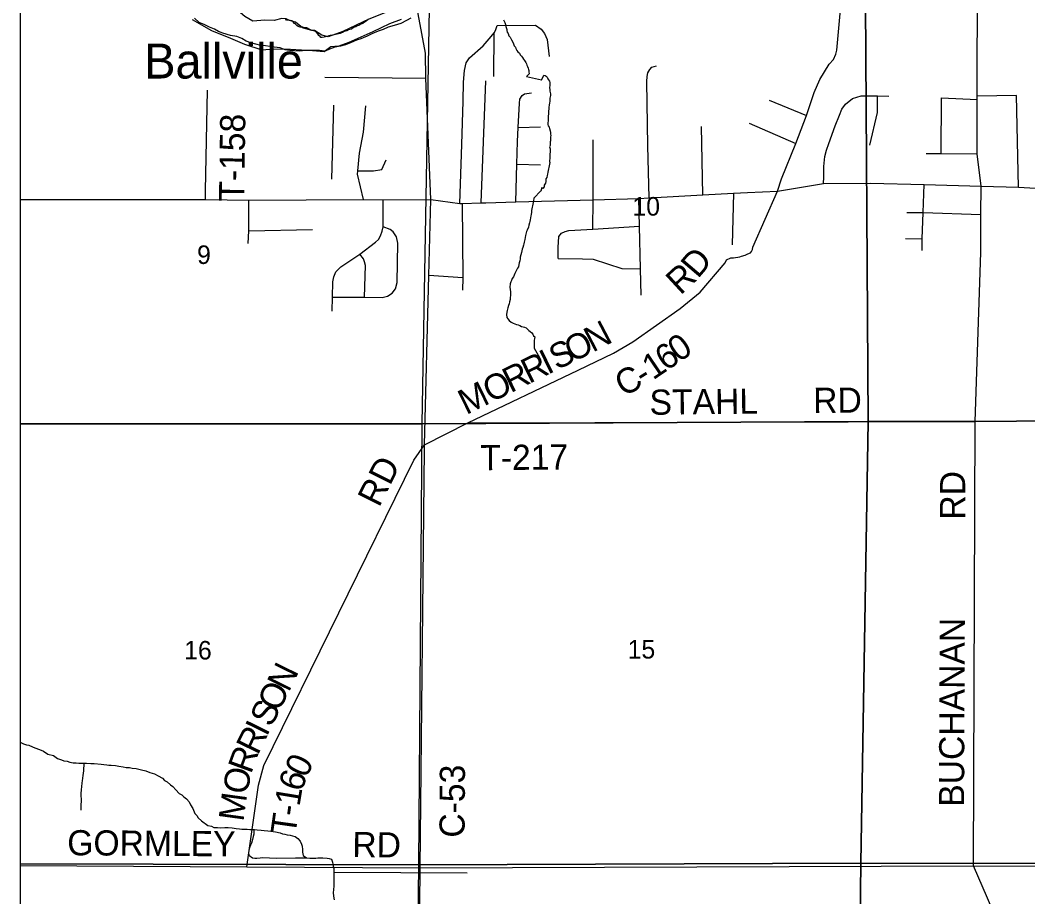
# Model space of a CAD drawing. Extents: x -8.5 to 18.7, y -20.3 to 7.
# Drawn here: x -8.459 to -3.91, y -4.913 to -0.955 of the extents above; entities that cross this region are included whole.
import ezdxf

# ---------------------------------------------------------------- set-up
doc = ezdxf.new("R2010")
doc.units = 0
for name, color, linetype in [('Default', 7, 'Continuous'), ('GM_X_Corporation', 7, 'Continuous'), ('GM_X_County_Road', 7, 'Continuous'), ('GM_X_County_Road_Text', 7, 'Continuous'), ('GM_X_Major_River', 7, 'Continuous'), ('GM_X_Minor_River', 7, 'Continuous'), ('GM_X_Section', 7, 'Continuous'), ('GM_X_Section_Text', 7, 'Continuous'), ('GM_X_Township_Road', 7, 'Continuous'), ('GM_X_Township_Road_Text', 7, 'Continuous'), ('GM_X_Unincorporated_Text', 7, 'Continuous'), ('SH_Cut_Line', 7, 'Continuous')]:
    doc.layers.add(name, color=color, linetype=linetype)

msp = doc.modelspace()

# ---------------------------------------------------------------- linework, layer by layer
at = {"layer": 'Default'}
for points in [[(-8.4587, -0.7629), (-8.4587, -2.777), (-6.6439, -2.7777), (-6.6114, -0.9019)], [(-6.7392, -0.9525), (-6.7909, -0.9718), (-6.8669, -1.0068), (-6.9749, -1.0553), (-7.0205, -1.0724), (-7.0569, -1.0751), (-7.0867, -1.0976), (-7.1389, -1.0927), (-7.2382, -1.0866), (-7.3147, -1.0853), (-7.3671, -1.0902), (-7.445, -1.0646), (-7.5077, -1.0376), (-7.593, -1.0028), (-7.6806, -0.9537)]]:
    msp.add_lwpolyline(points, dxfattribs=at)
for points in [[(-8.4587, -2.777), (-8.4587, -4.7633), (-6.6598, -4.7688), (-6.6439, -2.7777)], [(-8.4587, -4.7633), (-8.4587, -6.7745), (-6.6812, -6.7894), (-6.6598, -4.7688)]]:
    msp.add_lwpolyline(points, close=True, dxfattribs=at)
at = {"layer": 'GM_X_Corporation'}
msp.add_lwpolyline([(-8.4587, 1.1732), (-8.4587, -10.6981)], dxfattribs=at)
at = {"layer": 'GM_X_County_Road'}
for p, q in [((-6.6057, -1.7646), (-6.6278, -1.2163)), ((-6.634, -2.8913), (-6.6338, -2.8714))]:
    msp.add_line(p, q, dxfattribs=at)
for points in [[(-5.0401, -1.7272), (-5.0217, -1.6706), (-4.9573, -1.5111), (-4.9097, -1.3849), (-4.8742, -1.2817), (-4.8498, -1.2228), (-4.8076, -1.1536), (-4.7883, -1.1319), (-4.7773, -1.1078), (-4.7732, -1.0896), (-4.7541, -0.8909), (-4.7242, -0.687), (-4.6759, -0.5601), (-4.6155, -0.3962), (-4.5507, -0.2385)], [(-6.6278, -1.2163), (-6.6286, -1.1035), (-6.6781, -0.8357)], [(-6.6338, -2.8714), (-6.4388, -2.7728), (-5.9399, -2.5355), (-5.7808, -2.459), (-5.6934, -2.4065), (-5.4791, -2.2573), (-5.3891, -2.1827), (-5.2769, -2.0501), (-5.2713, -2.0373), (-5.2515, -2.0285), (-5.2393, -2.0279), (-5.2111, -2.023), (-5.2027, -2.0209), (-5.186, -2.0158), (-5.1745, -2.0099), (-5.163, -2.0056), (-5.1576, -1.9996), (-5.1537, -1.9905), (-5.1512, -1.9792), (-5.0401, -1.7272)], [(-6.6338, -2.8714), (-6.6139, -2.1082), (-6.6057, -1.7646)], [(-6.6624, -5.7822), (-6.6535, -4.7817), (-6.634, -2.8913)]]:
    msp.add_lwpolyline(points, dxfattribs=at)
at = {"layer": 'GM_X_Major_River'}
for points in [[(-6.6946, -0.9463), (-6.7152, -0.956), (-6.7404, -0.9694), (-6.7709, -0.9782), (-6.7983, -0.9863), (-6.8204, -0.9967), (-6.8433, -1.0048), (-6.8715, -1.0167), (-6.8921, -1.0264), (-6.9203, -1.039), (-6.9409, -1.0456), (-6.9683, -1.0575), (-6.9897, -1.0657), (-7.0125, -1.0723), (-7.0384, -1.0766), (-7.0628, -1.0854), (-7.0826, -1.0944), (-7.1076, -1.0918), (-7.1281, -1.0916), (-7.1524, -1.0922), (-7.1722, -1.092), (-7.1965, -1.0955), (-7.2208, -1.093), (-7.2413, -1.092), (-7.2625, -1.0888), (-7.2852, -1.0802), (-7.3118, -1.0769), (-7.3322, -1.0737), (-7.3512, -1.0704), (-7.3717, -1.0687), (-7.3952, -1.0639), (-7.4179, -1.0576), (-7.4391, -1.0498), (-7.4579, -1.0383), (-7.4806, -1.0282), (-7.5087, -1.0241), (-7.5443, -1.0139), (-7.5632, -1.0053), (-7.5821, -0.996), (-7.6047, -0.9867), (-7.6251, -0.9766), (-7.6509, -0.9658), (-7.6712, -0.9458)], [(-6.9761, -0.999), (-6.9845, -1.0027), (-6.9906, -1.0042), (-6.9967, -1.0064), (-7.0036, -1.0101), (-7.0089, -1.0116), (-7.015, -1.0145), (-7.0218, -1.016), (-7.0279, -1.0175), (-7.0348, -1.0189), (-7.0409, -1.0204), (-7.0492, -1.0226), (-7.0591, -1.0247), (-7.066, -1.0262), (-7.0728, -1.0284), (-7.0812, -1.0298), (-7.0865, -1.0313), (-7.0957, -1.0327), (-7.1017, -1.0334), (-7.1047, -1.0281), (-7.11, -1.0235), (-7.1145, -1.0158), (-7.1212, -1.0089), (-7.1288, -1.0051), (-7.1341, -1.0035), (-7.1424, -1.0019), (-7.1515, -0.9965), (-7.1651, -0.9895), (-7.1719, -0.9895), (-7.1772, -0.9887), (-7.1833, -0.9871), (-7.1947, -0.9862), (-7.2038, -0.9831), (-7.2106, -0.9784), (-7.2158, -0.9731), (-7.2211, -0.9692), (-7.2271, -0.9616), (-7.2331, -0.9577), (-7.2407, -0.9569), (-7.2566, -0.9552), (-7.2627, -0.9536)], [(-6.8876, -0.952), (-6.8967, -0.9595), (-6.9044, -0.964), (-6.912, -0.9692), (-6.9212, -0.9729), (-6.9303, -0.9782), (-6.9372, -0.9811), (-6.9433, -0.9849), (-6.954, -0.9886), (-6.9632, -0.9953), (-6.9761, -0.999)]]:
    msp.add_lwpolyline(points, dxfattribs=at)
at = {"layer": 'GM_X_Minor_River'}
for points in [[(-6.2778, -0.9527), (-6.2741, -0.9596), (-6.2711, -0.9657), (-6.2674, -0.9741), (-6.2659, -0.9832), (-6.2623, -0.9969), (-6.2616, -1.0022), (-6.2601, -1.0083), (-6.2564, -1.0152), (-6.2527, -1.0251), (-6.2474, -1.0312), (-6.2415, -1.0442), (-6.234, -1.0564), (-6.2289, -1.0709), (-6.2236, -1.077), (-6.2221, -1.0823), (-6.2169, -1.0915), (-6.2117, -1.0976), (-6.2056, -1.1045), (-6.2019, -1.1114), (-6.1959, -1.1168), (-6.1907, -1.1236), (-6.1862, -1.1305), (-6.1817, -1.1366), (-6.1757, -1.1466), (-6.1727, -1.1527), (-6.1713, -1.158), (-6.169, -1.1641), (-6.1661, -1.1717), (-6.1638, -1.1771), (-6.1631, -1.1824), (-6.1624, -1.1885), (-6.161, -1.1968), (-6.174, -1.2086)], [(-6.174, -1.2086), (-6.1058, -1.2247)], [(-6.1058, -1.2251), (-6.0947, -1.2037), (-6.0894, -1.2046), (-6.0841, -1.2069), (-6.0805, -1.2123), (-6.0768, -1.2192), (-6.0739, -1.2246), (-6.0702, -1.2307), (-6.0681, -1.2369), (-6.0684, -1.2513), (-6.0693, -1.2566), (-6.068, -1.2702), (-6.0681, -1.2755), (-6.066, -1.2817), (-6.0654, -1.2877), (-6.0655, -1.2946), (-6.0673, -1.3067), (-6.0674, -1.3127), (-6.0683, -1.3203), (-6.0693, -1.3294), (-6.0709, -1.3377), (-6.072, -1.3498), (-6.0729, -1.3566), (-6.0738, -1.3649), (-6.0741, -1.3778), (-6.0758, -1.3884), (-6.0752, -1.396), (-6.0761, -1.4021), (-6.0766, -1.4256), (-6.0759, -1.4317), (-6.0715, -1.4386), (-6.0694, -1.4439), (-6.0666, -1.4546), (-6.0652, -1.4622), (-6.0654, -1.469), (-6.0632, -1.4759), (-6.0649, -1.4819), (-6.0643, -1.4903), (-6.0652, -1.4994), (-6.0661, -1.5047), (-6.0664, -1.5206), (-6.0688, -1.5274), (-6.0667, -1.5358), (-6.067, -1.5494), (-6.068, -1.5593), (-6.0674, -1.5669), (-6.0683, -1.5721), (-6.0684, -1.5812), (-6.0693, -1.5865), (-6.0694, -1.5926), (-6.068, -1.5979), (-6.0697, -1.6055), (-6.0714, -1.6123), (-6.073, -1.6198), (-6.0739, -1.6267), (-6.0756, -1.6342), (-6.0765, -1.641), (-6.079, -1.6501), (-6.0798, -1.6554), (-6.0808, -1.6644), (-6.0855, -1.6719), (-6.0863, -1.6772), (-6.0865, -1.6825), (-6.0874, -1.6909), (-6.0929, -1.6999), (-6.0938, -1.7067), (-6.0992, -1.7149), (-6.1044, -1.7102), (-6.1093, -1.727)], [(-6.1093, -1.7257), (-6.14, -1.7581), (-6.1417, -1.7702), (-6.1433, -1.7786), (-6.1457, -1.7937), (-6.148, -1.7998), (-6.1505, -1.8142), (-6.1513, -1.8218), (-6.1529, -1.8324), (-6.1537, -1.8384), (-6.157, -1.8566), (-6.1586, -1.8642), (-6.1601, -1.8695), (-6.1633, -1.8801), (-6.1649, -1.8892), (-6.1696, -1.9028), (-6.1734, -1.9096), (-6.1742, -1.9149), (-6.1758, -1.9217), (-6.1774, -1.927), (-6.1798, -1.9354), (-6.1814, -1.9452), (-6.1845, -1.9573), (-6.1854, -1.9642), (-6.1869, -1.9702), (-6.1893, -1.9816), (-6.1932, -1.9891), (-6.1964, -2.0043), (-6.1995, -2.0149), (-6.2012, -2.0255), (-6.202, -2.0323), (-6.2036, -2.0414), (-6.206, -2.0497), (-6.2076, -2.0581), (-6.21, -2.0687), (-6.2138, -2.0747), (-6.2177, -2.083), (-6.2231, -2.0921), (-6.2262, -2.0989), (-6.2317, -2.1133), (-6.2378, -2.1215), (-6.2409, -2.1299), (-6.244, -2.1359), (-6.2472, -2.1457), (-6.2481, -2.1602), (-6.2474, -2.1708), (-6.246, -2.1807), (-6.2454, -2.1921), (-6.2454, -2.1989), (-6.2463, -2.2057), (-6.2471, -2.2164), (-6.2495, -2.2262), (-6.2511, -2.2353), (-6.2542, -2.2436), (-6.2574, -2.2542), (-6.2605, -2.2663), (-6.2621, -2.2739), (-6.263, -2.283), (-6.2616, -2.2967), (-6.2579, -2.3028), (-6.2519, -2.3112), (-6.2421, -2.3189), (-6.233, -2.3228), (-6.2262, -2.3251), (-6.2179, -2.3282), (-6.2103, -2.3306), (-6.2035, -2.3337), (-6.1959, -2.3376), (-6.1884, -2.3399), (-6.1823, -2.3415), (-6.1747, -2.3446), (-6.168, -2.3507), (-6.1627, -2.3554), (-6.1567, -2.3607), (-6.1499, -2.3669), (-6.1454, -2.3722), (-6.1417, -2.3806), (-6.1364, -2.3845), (-6.1373, -2.3943), (-6.1381, -2.3996), (-6.1384, -2.4269), (-6.1392, -2.4353), (-6.1146, -2.478)], [(-8.4587, -4.2143), (-8.4435, -4.2217), (-8.4306, -4.2264), (-8.4192, -4.2288), (-8.4026, -4.2358), (-8.392, -4.2404), (-8.3708, -4.2475), (-8.3527, -4.2545), (-8.3331, -4.2684), (-8.3088, -4.2747), (-8.2907, -4.2885), (-8.2718, -4.294), (-8.2612, -4.2994), (-8.2468, -4.3011), (-8.2347, -4.305), (-8.2195, -4.3074), (-8.2059, -4.3083), (-8.1945, -4.3092), (-8.177, -4.3094), (-8.1588, -4.3088), (-8.1391, -4.3105), (-8.1247, -4.3107), (-8.0928, -4.3132), (-8.0807, -4.3149), (-8.0678, -4.3165), (-8.0579, -4.3181), (-8.0473, -4.319), (-8.0276, -4.3192), (-8.0132, -4.3231), (-7.9942, -4.3264), (-7.9806, -4.3295), (-7.9646, -4.3297), (-7.9525, -4.3313), (-7.935, -4.333), (-7.9237, -4.3369), (-7.9108, -4.3393), (-7.8919, -4.3441), (-7.873, -4.3518), (-7.8525, -4.3581), (-7.8351, -4.3659), (-7.8163, -4.3767), (-7.8073, -4.3874), (-7.7952, -4.3936), (-7.7794, -4.4067), (-7.7696, -4.4144), (-7.7561, -4.4304), (-7.7403, -4.4458), (-7.7289, -4.4527), (-7.7192, -4.4619), (-7.7079, -4.4704), (-7.6951, -4.4842), (-7.6891, -4.4979), (-7.6794, -4.5147), (-7.6698, -4.5361), (-7.6615, -4.546), (-7.6556, -4.5567), (-7.6405, -4.5698), (-7.6119, -4.5913), (-7.5944, -4.5945), (-7.5838, -4.5992), (-7.5679, -4.6001), (-7.5542, -4.601), (-7.5345, -4.6004), (-7.5193, -4.6006), (-7.5011, -4.6015), (-7.4844, -4.6039), (-7.4685, -4.6064), (-7.4586, -4.6072), (-7.4472, -4.6073), (-7.4343, -4.6067), (-7.4214, -4.6084), (-7.4017, -4.6093), (-7.3888, -4.6102), (-7.3713, -4.6119), (-7.3577, -4.6128), (-7.341, -4.6145), (-7.3274, -4.6169), (-7.3061, -4.6194), (-7.2857, -4.6241), (-7.2751, -4.6288), (-7.2637, -4.6297), (-7.2539, -4.6328), (-7.2402, -4.6344), (-7.2288, -4.6368), (-7.2167, -4.64), (-7.2054, -4.65), (-7.1942, -4.6615), (-7.1882, -4.6744), (-7.186, -4.6843), (-7.1847, -4.6995), (-7.184, -4.7109), (-7.1819, -4.7261), (-7.1668, -4.7361), (-7.1516, -4.7378), (-7.1243, -4.7381), (-7.1144, -4.7367), (-7.0924, -4.7369), (-7.0734, -4.7386), (-7.0636, -4.7394)], [(-8.1715, -4.3092), (-8.1728, -4.3436), (-8.1745, -4.355), (-8.1761, -4.3648), (-8.1786, -4.3891), (-8.181, -4.3989), (-8.1819, -4.4164), (-8.1835, -4.4285), (-8.1853, -4.4482), (-8.1846, -4.4589), (-8.184, -4.4703), (-8.1833, -4.4839), (-8.1842, -4.4938), (-8.1844, -4.5105), (-8.1852, -4.5219)], [(-7.4046, -4.6092), (-7.4042, -4.6305), (-7.4066, -4.6412), (-7.4105, -4.654), (-7.4152, -4.6699), (-7.4183, -4.6798), (-7.423, -4.6919), (-7.4262, -4.7032), (-7.4278, -4.7131), (-7.4264, -4.7252), (-7.4098, -4.7375), (-7.3999, -4.7384), (-7.3901, -4.7377), (-7.3749, -4.7371), (-7.3642, -4.7357)], [(-7.3642, -4.7357), (-7.3013, -4.7378), (-7.2163, -4.7369), (-7.165, -4.7363)], [(-7.0636, -4.7394), (-7.0537, -4.7433), (-7.0493, -4.7563), (-7.0464, -4.7745), (-7.0435, -4.7844), (-7.0429, -4.8019), (-7.0433, -4.8437), (-7.0435, -4.8626), (-7.0445, -4.8808), (-7.0454, -4.8937), (-7.044, -4.9105), (-7.0419, -4.9264)], [(-7.04, -4.803), (-7.04, -4.8022), (-6.4406, -4.8044)]]:
    msp.add_lwpolyline(points, dxfattribs=at)
at = {"layer": 'GM_X_Section'}
msp.add_lwpolyline([(-4.6445, -0.6408), (-4.6318, -2.7662), (-6.6439, -2.7777), (-6.6114, -0.9019)], dxfattribs=at)
for points in [[(-2.5517, -0.6423), (-2.6231, -2.762), (-4.6318, -2.7662), (-4.6445, -0.6408)], [(-6.6113, -0.7874), (-6.6111, -0.8624), (-6.7061, -0.8898), (-6.7973, -0.9164), (-6.8847, -0.9498), (-7.0026, -1.0066), (-7.0687, -1.0296), (-7.0975, -1.0225), (-7.1299, -1.0011), (-7.1481, -0.9994), (-7.1844, -0.9893), (-7.2153, -0.964), (-7.2433, -0.9562), (-7.2576, -0.9485), (-7.2781, -0.9469), (-7.3115, -0.9557), (-7.3539, -0.9546), (-7.4085, -0.9595), (-7.4447, -0.938), (-7.5155, -0.8776), (-7.5712, -0.8218), (-7.6012, -0.7761)], [(-4.6646, -4.7603), (-6.6598, -4.7688), (-6.6439, -2.7777), (-4.6318, -2.7662)], [(-2.6231, -2.762), (-2.6423, -4.7637), (-4.6646, -4.7603), (-4.6318, -2.7662)], [(-4.6646, -4.7603), (-4.6877, -6.787), (-6.6812, -6.7894), (-6.6598, -4.7688)], [(-2.6423, -4.7637), (-2.6797, -6.76), (-4.6877, -6.787), (-4.6646, -4.7603)]]:
    msp.add_lwpolyline(points, close=True, dxfattribs=at)
at = {"layer": 'GM_X_Township_Road'}
for p, q in [((-6.3201, -1.2093), (-6.3199, -1.0113)), ((-7.0834, -1.2118), (-6.6278, -1.2163)), ((-7.6215, -1.7246), (-7.6125, -1.2704)), ((-6.3779, -1.7798), (-6.3574, -1.2291)), ((-5.0781, -1.3154), (-4.9097, -1.3849)), ((-4.3023, -1.5568), (-4.3006, -1.3053)), ((-4.3006, -1.3053), (-4.1392, -1.3131)), ((-7.0521, -1.6734), (-7.0429, -1.3389)), ((-6.2108, -1.4387), (-6.1096, -1.4358)), ((-5.3767, -1.7436), (-5.3831, -1.4354)), ((-5.1677, -1.4205), (-4.9573, -1.5111)), ((-5.8729, -1.766), (-5.8723, -1.4944)), ((-6.2171, -1.6049), (-6.1099, -1.6077)), ((-7.6223, -1.7641), (-7.6215, -1.7246)), ((-5.8746, -1.8978), (-5.8729, -1.766)), ((-5.239, -1.7361), (-5.2452, -1.9685)), ((-7.427, -1.9052), (-7.1396, -1.9001)), ((-4.4633, -1.9403), (-4.3876, -1.9424)), ((-6.4603, -2.1184), (-6.6139, -2.1082)), ((-6.4388, -2.7728), (-4.1487, -2.7662)), ((-4.1559, -4.7722), (-4.1487, -2.7662)), ((-8.4587, -4.7709), (-7.4355, -4.777)), ((-6.6535, -4.7817), (-4.1559, -4.7722)), ((-7.4355, -4.777), (-6.6535, -4.7817))]:
    msp.add_line(p, q, dxfattribs=at)
for points in [[(-4.121, -1.7037), (-4.1398, -1.5578), (-4.1392, -1.3131), (-4.1392, -1.2973), (-4.1378, -0.768), (-4.1364, -0.232)], [(-6.4595, -1.3209), (-6.457, -1.2342), (-6.453, -1.1825), (-6.4452, -1.1475), (-6.4299, -1.1255), (-6.3696, -1.0709), (-6.3322, -1.0292), (-6.3199, -1.0113), (-6.313, -1.0011), (-6.3061, -0.9784), (-6.1328, -0.9779), (-6.1075, -0.9952), (-6.0914, -1.0152), (-6.0798, -1.0419), (-6.071, -1.1182)], [(-5.6191, -1.7567), (-5.6252, -1.5219), (-5.6297, -1.2316), (-5.6293, -1.2096), (-5.6253, -1.193), (-5.6167, -1.1779), (-5.6082, -1.1674), (-5.5868, -1.1609)], [(-6.222, -1.7756), (-6.2171, -1.6049), (-6.2142, -1.5033), (-6.2108, -1.4387), (-6.205, -1.3292), (-6.2027, -1.3109), (-6.1927, -1.295), (-6.182, -1.2867), (-6.1501, -1.283)], [(-4.833, -1.6928), (-4.8311, -1.6631), (-4.8311, -1.6155), (-4.8271, -1.5708), (-4.8192, -1.5411), (-4.8093, -1.5118), (-4.7795, -1.4317), (-4.7612, -1.384), (-4.7502, -1.3568), (-4.7339, -1.3335), (-4.7012, -1.3091), (-4.6635, -1.2962), (-4.6337, -1.2962), (-4.5885, -1.297), (-4.5377, -1.2972)], [(-4.6231, -1.5199), (-4.5888, -1.3711), (-4.5885, -1.297)], [(-3.9532, -1.7085), (-3.9618, -1.2948), (-4.1392, -1.2973)], [(-6.9096, -1.764), (-6.9356, -1.6494), (-6.9343, -1.6349), (-6.9268, -1.5552), (-6.9089, -1.4609), (-6.8992, -1.3416)], [(-6.4742, -1.7825), (-6.4651, -1.5155), (-6.4595, -1.3209)], [(-6.9343, -1.6349), (-6.8633, -1.6352), (-6.8268, -1.6292), (-6.8068, -1.5859)], [(-4.3692, -1.5564), (-4.3023, -1.5568), (-4.1398, -1.5578)], [(-6.6057, -1.7646), (-6.4742, -1.7825), (-6.4634, -1.7822), (-6.3779, -1.7798), (-6.3568, -1.7793), (-6.222, -1.7756), (-5.8729, -1.766), (-5.666, -1.7593), (-5.6191, -1.7567), (-5.3767, -1.7436), (-5.239, -1.7361), (-5.1753, -1.7327), (-5.0401, -1.7272), (-4.833, -1.6928), (-4.6209, -1.6914), (-4.3788, -1.6962), (-4.121, -1.7037)], [(-4.3876, -1.9949), (-4.3876, -1.9424), (-4.3822, -1.8237), (-4.3788, -1.6962)], [(-4.1223, -1.9998), (-4.1223, -1.8319), (-4.121, -1.7037)], [(-4.121, -1.7037), (-3.9532, -1.7085), (-3.1544, -1.7551), (-2.7048, -1.7501), (-2.5712, -1.7544)], [(-8.4587, -1.7651), (-7.6223, -1.7641), (-7.427, -1.7673), (-6.9096, -1.764), (-6.8205, -1.7659), (-6.6057, -1.7646)], [(-7.429, -1.9638), (-7.427, -1.9052), (-7.427, -1.8052), (-7.427, -1.7673)], [(-7.0506, -2.2683), (-7.0487, -2.2053), (-7.0481, -2.136), (-7.0429, -2.1135), (-7.0333, -2.091), (-7.0115, -2.0692), (-6.9248, -2.0114), (-6.8554, -1.9568), (-6.8413, -1.9446), (-6.8323, -1.9285), (-6.8252, -1.9073), (-6.8207, -1.888), (-6.8205, -1.7659)], [(-5.6558, -2.1967), (-5.6586, -2.0781), (-5.6631, -1.885), (-5.666, -1.7593)], [(-6.4634, -1.7822), (-6.4603, -2.1184), (-6.4628, -2.1732)], [(-4.4565, -1.8237), (-4.3822, -1.8237), (-4.1223, -1.8319)], [(-7.0487, -2.2053), (-6.9042, -2.2053), (-6.8246, -2.2073), (-6.8001, -2.2015), (-6.7802, -2.1867), (-6.7642, -2.1681), (-6.7565, -2.1392), (-6.7533, -1.9613), (-6.7597, -1.9324), (-6.7751, -1.9112), (-6.7886, -1.8996), (-6.8207, -1.888)], [(-6.0298, -2.0304), (-6.0297, -1.9811), (-6.0267, -1.9317), (-6.015, -1.916), (-5.9995, -1.9088), (-5.9822, -1.9044), (-5.8746, -1.8978), (-5.6631, -1.885)], [(-4.1487, -2.7662), (-4.1223, -2.0038), (-4.1223, -1.9998)], [(-6.9042, -2.2053), (-6.9003, -2.0621), (-6.9042, -2.046), (-6.9093, -2.0326), (-6.9248, -2.0114)], [(-6.0298, -2.0304), (-5.9212, -2.0329), (-5.8727, -2.0337), (-5.7427, -2.0753), (-5.6586, -2.0781)], [(-7.4355, -4.777), (-7.3835, -4.4084), (-7.3588, -4.3206), (-6.6817, -2.9413), (-6.6338, -2.8714)], [(-3.9531, -5.763), (-3.9402, -5.5285), (-3.9275, -5.3487), (-3.9358, -5.3014), (-3.9465, -5.2564), (-4.1559, -4.7722)], [(-4.1559, -4.7722), (-2.6487, -4.7751), (-0.5059, -4.8133)]]:
    msp.add_lwpolyline(points, dxfattribs=at)
at = {"layer": 'SH_Cut_Line'}
msp.add_lwpolyline([(18.7413, 6.938), (-8.4587, 6.938), (-8.4587, -10.6981)], dxfattribs=at)

# ---------------------------------------------------------------- texts
at = {"layer": 'GM_X_County_Road_Text'}
for s, height, rotation, p in [('D', 0.1136, 49.628, (-5.3998, -2.1251)), ('R', 0.1136, 42.6577, (-5.4787, -2.199)), ('N', 0.1136, 27.6219, (-5.8749, -2.4565)), ('S', 0.1136, 26.2739, (-6.0359, -2.5361)), ('O', 0.1136, 26.2951, (-5.9671, -2.5021)), ('6', 0.1136, 34.6788, (-5.543, -2.5419)), ('0', 0.1136, 34.8625, (-5.4851, -2.5019)), ('I', 0.1136, 26.2788, (-6.0777, -2.5567)), ('R', 0.1136, 26.2765, (-6.1614, -2.5981)), ('1', 0.1136, 33.8883, (-5.6025, -2.5819)), ('R', 0.1136, 26.2753, (-6.2451, -2.6394)), ('C', 0.1136, 27.5688, (-5.7365, -2.6569)), ('-', 0.1136, 32.167, (-5.6451, -2.6088)), ('M', 0.1136, 26.2758, (-6.4454, -2.7383)), ('O', 0.1136, 26.2771, (-6.3348, -2.6837)), ('C-53', 0.11364, 89.6571, (-6.4527, -4.646))]:
    msp.add_text(s, height=height, rotation=rotation, dxfattribs=at).set_placement(p)
at = {"layer": 'GM_X_Section_Text'}
for s, height, p in [('10', 0.08371, (-5.6952, -1.8372)), ('9', 0.0837, (-7.6602, -2.0555)), ('16', 0.08371, (-7.7185, -3.8413)), ('15', 0.08371, (-5.7168, -3.837))]:
    msp.add_text(s, height=height, rotation=0, dxfattribs=at).set_placement(p)
at = {"layer": 'GM_X_Township_Road_Text'}
for s, height, rotation, p in [('T-158', 0.11364, 89.1543, (-7.4479, -1.7752)), ('STAHL', 0.11364, 0.639, (-5.6173, -2.7368)), ('RD', 0.11364, 0.4936, (-4.8789, -2.7285)), ('T-217', 0.11364, 0.5619, (-6.3816, -2.987)), ('RD', 0.11364, 63.4341, (-6.8385, -3.1582)), ('RD', 0.11364, 90, (-4.1932, -3.2098)), ('BUCHANAN', 0.11364, 89.7573, (-4.1983, -4.5063)), ('N', 0.1136, 63.7098, (-7.2467, -3.9925)), ('O', 0.1136, 63.7078, (-7.291, -4.0821)), ('S', 0.1136, 63.7091, (-7.3249, -4.1509)), ('I', 0.1136, 63.7177, (-7.3456, -4.1927)), ('R', 0.1136, 64.2274, (-7.386, -4.2765)), ('R', 0.1136, 69.9789, (-7.4168, -4.3614)), ('0', 0.1136, 64.1297, (-7.1673, -4.3803)), ('O', 0.1136, 78.9487, (-7.4347, -4.4551)), ('6', 0.1136, 71.7057, (-7.1878, -4.4431)), ('M', 0.1136, 82.2199, (-7.4511, -4.5756)), ('1', 0.1136, 80.5958, (-7.1981, -4.5076)), ('-', 0.1136, 81.7755, (-7.2047, -4.5532)), ('T', 0.1136, 81.9769, (-7.2165, -4.6373)), ('GORMLEY', 0.11364, 359.5927, (-8.2465, -4.7251)), ('RD', 0.11364, 359.5064, (-6.9598, -4.7335))]:
    msp.add_text(s, height=height, rotation=rotation, dxfattribs=at).set_placement(p)
at = {"layer": 'GM_X_Unincorporated_Text'}
msp.add_text('Ballville', height=0.15795, rotation=0, dxfattribs=at).set_placement((-7.8985, -1.2182))

doc.saveas('drawing.dxf')
